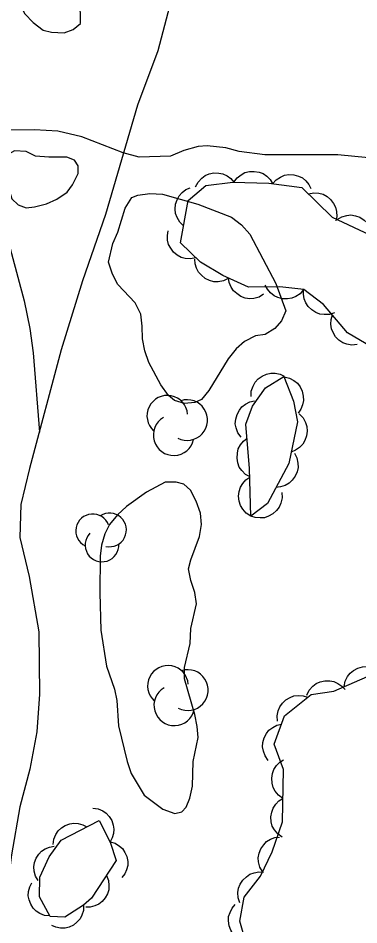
# Model space of a CAD drawing. Extents: x 282461 to 284471, y 5554090 to 5557646.
# Drawn here: x 283294.3 to 283320.7, y 5556355 to 5556425.4 of the extents above; entities that cross this region are included whole.
import ezdxf

# ---------------------------------------------------------------- set-up
doc = ezdxf.new("R2010")
doc.units = 0
for name, color, linetype in [('Niveau 2', 7, 'Continuous'), ('Niveau 22', 7, 'Continuous'), ('Niveau 44', 7, 'Continuous')]:
    doc.layers.add(name, color=color, linetype=linetype)

msp = doc.modelspace()

# ---------------------------------------------------------------- linework, layer by layer
at = {"layer": 'Niveau 2'}
for points in [[(283299.11, 5556425.87), (283298.92, 5556426.86), (283298.51, 5556427.49), (283297.86, 5556427.95), (283296.99, 5556428.23), (283296, 5556428.34), (283295.36, 5556428.1), (283294.55, 5556427.51), (283294.39, 5556427.04), (283294.45, 5556426.46), (283294.81, 5556425.77), (283295.46, 5556425.08), (283296.22, 5556424.5), (283296.86, 5556424.34), (283297.85, 5556424.29), (283298.54, 5556424.53), (283299.12, 5556425), (283299.11, 5556425.87)], [(283296.67, 5556414.62), (283295.62, 5556414.72), (283294.92, 5556415.06), (283293.99, 5556415.11), (283293.53, 5556414.87), (283293.19, 5556414.4), (283293.14, 5556413.88), (283293.38, 5556413.3), (283293.5, 5556412.32), (283293.8, 5556411.39), (283294.28, 5556410.93), (283294.92, 5556410.71), (283295.55, 5556410.77), (283296.48, 5556411.02), (283297.29, 5556411.37), (283298.1, 5556411.91), (283298.5, 5556412.49), (283298.95, 5556413.37), (283298.95, 5556413.95), (283298.65, 5556414.41), (283298.07, 5556414.63), (283296.67, 5556414.62)], [(283315.05, 5556402.69), (283314.71, 5556401.93), (283314.2, 5556401.34), (283313.45, 5556400.87), (283312.69, 5556400.75), (283311.83, 5556400.33), (283311.2, 5556399.74), (283310.57, 5556398.98), (283309.08, 5556396.52), (283308.51, 5556395.82), (283307.99, 5556395.58), (283307.18, 5556395.51), (283306.42, 5556395.74), (283305.95, 5556396.14), (283305.36, 5556396.95), (283304.41, 5556398.68), (283304.11, 5556399.6), (283303.92, 5556400.53), (283303.91, 5556401.52), (283303.79, 5556402.45), (283303.37, 5556403.31), (283302.02, 5556404.75), (283301.6, 5556405.56), (283301.3, 5556406.48), (283301.63, 5556407.94), (283302.03, 5556408.81), (283302.59, 5556410.68), (283303.1, 5556411.5), (283303.56, 5556411.68), (283304.49, 5556411.8), (283305.48, 5556411.76), (283308.22, 5556410.98), (283310.84, 5556409.96), (283311.61, 5556409.39), (283312.25, 5556408.64), (283314.27, 5556404.83), (283315.05, 5556402.69)], [(283307.67, 5556378.04), (283308.12, 5556379.96), (283307.99, 5556380.83), (283307.69, 5556381.76), (283307.5, 5556382.68), (283307.67, 5556383.38), (283308.35, 5556385.19), (283308.51, 5556386.12), (283308.44, 5556386.99), (283308.08, 5556387.92), (283307.66, 5556388.78), (283307.14, 5556389.24), (283306.55, 5556389.41), (283305.68, 5556389.4), (283304.24, 5556388.63), (283302.68, 5556387.51), (283301.99, 5556386.86), (283301.36, 5556386.1), (283301.02, 5556385.4), (283300.74, 5556384.52), (283300.64, 5556383.65), (283300.61, 5556380.8), (283300.7, 5556377.9), (283301.14, 5556375.12), (283301.75, 5556373.33), (283301.93, 5556372.46), (283302.07, 5556370.48), (283302.74, 5556367.7), (283303.04, 5556366.78), (283304.05, 5556365.11), (283305.51, 5556364.02), (283306.45, 5556363.68), (283306.97, 5556363.8), (283307.31, 5556364.16), (283307.6, 5556364.86), (283307.82, 5556365.79), (283307.85, 5556367.7), (283308.24, 5556369.57), (283308.17, 5556370.44), (283307.98, 5556371.36), (283307.2, 5556374.14), (283307.19, 5556375.01), (283307.63, 5556376.88), (283307.67, 5556378.04)]]:
    msp.add_lwpolyline(points, dxfattribs=at)
at = {"layer": 'Niveau 22'}
for points in [[(283287, 5556463.92), (283286.87, 5556461.77), (283286.89, 5556454.04), (283287.81, 5556447.5), (283287.97, 5556443.55), (283287.47, 5556438.21), (283287.45, 5556435.48), (283287.79, 5556431.59), (283288.97, 5556425.04), (283290.81, 5556416.35), (283292.9, 5556410.44), (283294.75, 5556403.49), (283295.19, 5556401.34), (283295.44, 5556399.43), (283295.93, 5556393.27)], [(283306.67, 5556428.82), (283305.11, 5556422.88), (283303.54, 5556418.67), (283301.06, 5556410.17), (283299.28, 5556405.03), (283297.62, 5556399.66), (283295.17, 5556390.45), (283294.5, 5556387.66), (283294.42, 5556385.1), (283295.15, 5556382.08), (283295.9, 5556377.79), (283295.94, 5556372.93), (283295.74, 5556370.02), (283295.19, 5556367.11), (283294.41, 5556364.19), (283293.76, 5556360.47), (283292.59, 5556351.16)], [(283323.85, 5556414.35), (283319.08, 5556414.81), (283313.43, 5556414.81), (283311.44, 5556415.08), (283310.39, 5556415.35), (283308.94, 5556415.51), (283308.24, 5556415.45), (283307.14, 5556415.14), (283306.1, 5556414.72), (283303.67, 5556414.64), (283302.44, 5556414.97), (283299.23, 5556416.21), (283297.36, 5556416.65), (283295.56, 5556416.75), (283293.35, 5556416.73)]]:
    msp.add_lwpolyline(points, dxfattribs=at)
at = {"layer": 'Niveau 44'}
for points in [[(283308.05, 5556412.33), (283308.24, 5556412.7), (283308.52, 5556413), (283308.78, 5556413.2), (283309.1, 5556413.33), (283309.47, 5556413.41), (283309.85, 5556413.39), (283310.17, 5556413.34), (283310.49, 5556413.19), (283310.79, 5556412.97), (283311.02, 5556412.7)], [(283311.02, 5556412.69), (283311.27, 5556413.03), (283311.59, 5556413.27), (283311.88, 5556413.43), (283312.22, 5556413.51), (283312.59, 5556413.53), (283312.97, 5556413.46), (283313.28, 5556413.36), (283313.57, 5556413.16), (283313.83, 5556412.89), (283314.02, 5556412.59)], [(283314.02, 5556412.56), (283314.29, 5556412.88), (283314.64, 5556413.09), (283314.94, 5556413.23), (283315.29, 5556413.28), (283315.66, 5556413.26), (283316.02, 5556413.15), (283316.33, 5556413.02), (283316.59, 5556412.8), (283316.83, 5556412.51), (283316.99, 5556412.19)], [(283322.16, 5556399.61), (283319.83, 5556400.98), (283317.97, 5556403.2), (283316.45, 5556404.35), (283314.59, 5556404.56), (283312.15, 5556404.53), (283310.17, 5556405.44), (283308.42, 5556406.47), (283306.89, 5556407.97), (283307.46, 5556411.26), (283308.85, 5556412.43), (283310.94, 5556412.69), (283313.73, 5556412.6), (283316.29, 5556412.28), (283318.63, 5556409.98), (283321.55, 5556408.61)], [(283307.12, 5556409.3), (283306.82, 5556409.59), (283306.62, 5556409.94), (283306.5, 5556410.25), (283306.47, 5556410.6), (283306.5, 5556410.97), (283306.63, 5556411.33), (283306.77, 5556411.63), (283307.01, 5556411.88), (283307.3, 5556412.11), (283307.63, 5556412.25)], [(283316.8, 5556411.78), (283317.21, 5556411.86), (283317.61, 5556411.83), (283317.93, 5556411.75), (283318.24, 5556411.58), (283318.52, 5556411.34), (283318.75, 5556411.03), (283318.91, 5556410.75), (283318.98, 5556410.4), (283319, 5556410.03), (283318.93, 5556409.68)], [(283319.02, 5556409.8), (283319.38, 5556410.01), (283319.77, 5556410.11), (283320.1, 5556410.15), (283320.44, 5556410.08), (283320.79, 5556409.96), (283321.11, 5556409.74), (283321.35, 5556409.52), (283321.54, 5556409.22), (283321.68, 5556408.88), (283321.73, 5556408.52)], [(283308.07, 5556406.82), (283307.66, 5556406.73), (283307.25, 5556406.77), (283306.93, 5556406.85), (283306.63, 5556407.02), (283306.34, 5556407.25), (283306.12, 5556407.56), (283305.95, 5556407.85), (283305.88, 5556408.19), (283305.86, 5556408.56), (283305.93, 5556408.92)], [(283310.58, 5556405.2), (283310.2, 5556405.02), (283309.8, 5556404.96), (283309.47, 5556404.95), (283309.13, 5556405.05), (283308.8, 5556405.21), (283308.5, 5556405.46), (283308.28, 5556405.69), (283308.12, 5556406.01), (283308.02, 5556406.36), (283307.99, 5556406.72)], [(283313.32, 5556403.99), (283312.97, 5556403.77), (283312.57, 5556403.67), (283312.25, 5556403.63), (283311.9, 5556403.69), (283311.55, 5556403.82), (283311.24, 5556404.04), (283310.99, 5556404.25), (283310.8, 5556404.54), (283310.66, 5556404.89), (283310.6, 5556405.24)], [(283316.43, 5556404.35), (283316.16, 5556404.03), (283315.82, 5556403.82), (283315.52, 5556403.68), (283315.17, 5556403.63), (283314.8, 5556403.64), (283314.43, 5556403.74), (283314.13, 5556403.86), (283313.86, 5556404.09), (283313.62, 5556404.37), (283313.45, 5556404.69)], [(283318.82, 5556402.55), (283318.43, 5556402.42), (283318.02, 5556402.41), (283317.69, 5556402.44), (283317.37, 5556402.57), (283317.06, 5556402.77), (283316.79, 5556403.05), (283316.6, 5556403.31), (283316.48, 5556403.64), (283316.41, 5556404), (283316.43, 5556404.36)], [(283320.58, 5556400.08), (283320.17, 5556400.04), (283319.77, 5556400.12), (283319.46, 5556400.22), (283319.17, 5556400.42), (283318.91, 5556400.69), (283318.72, 5556401.02), (283318.58, 5556401.31), (283318.54, 5556401.66), (283318.56, 5556402.03), (283318.66, 5556402.38)], [(283312.35, 5556396.05), (283312.37, 5556396.47), (283312.51, 5556396.86), (283312.66, 5556397.15), (283312.9, 5556397.41), (283313.2, 5556397.63), (283313.56, 5556397.78), (283313.88, 5556397.87), (283314.23, 5556397.85), (283314.6, 5556397.78), (283314.93, 5556397.63)], [(283312.33, 5556386.77), (283312.23, 5556390.47), (283311.95, 5556393.91), (283312.46, 5556395.3), (283313.46, 5556396.73), (283314.9, 5556397.61), (283315.65, 5556395.68), (283315.96, 5556394.09), (283315.28, 5556390.85), (283313.62, 5556387.75), (283312.33, 5556386.77)], [(283314.91, 5556397.58), (283315.32, 5556397.48), (283315.68, 5556397.28), (283315.94, 5556397.08), (283316.15, 5556396.79), (283316.32, 5556396.46), (283316.4, 5556396.08), (283316.43, 5556395.75), (283316.35, 5556395.4), (283316.22, 5556395.06), (283316.01, 5556394.76)], [(283311.57, 5556392.88), (283311.32, 5556393.22), (283311.19, 5556393.61), (283311.13, 5556393.93), (283311.16, 5556394.29), (283311.26, 5556394.64), (283311.45, 5556394.98), (283311.64, 5556395.25), (283311.93, 5556395.46), (283312.26, 5556395.63), (283312.61, 5556395.72)], [(283316.09, 5556394.71), (283316.38, 5556394.4), (283316.57, 5556394.04), (283316.68, 5556393.72), (283316.7, 5556393.37), (283316.65, 5556393), (283316.51, 5556392.64), (283316.36, 5556392.35), (283316.11, 5556392.1), (283315.8, 5556391.88), (283315.47, 5556391.74)], [(283312.28, 5556389.8), (283311.92, 5556390), (283311.63, 5556390.3), (283311.44, 5556390.57), (283311.32, 5556390.9), (283311.26, 5556391.27), (283311.29, 5556391.66), (283311.35, 5556391.98), (283311.53, 5556392.29), (283311.76, 5556392.58), (283312.04, 5556392.81)], [(283315.71, 5556391.66), (283315.91, 5556391.28), (283315.99, 5556390.88), (283316, 5556390.55), (283315.92, 5556390.2), (283315.78, 5556389.86), (283315.54, 5556389.55), (283315.31, 5556389.32), (283315, 5556389.15), (283314.64, 5556389.03), (283314.28, 5556388.99)], [(283312.33, 5556386.77), (283311.97, 5556387), (283311.71, 5556387.31), (283311.53, 5556387.59), (283311.43, 5556387.93), (283311.38, 5556388.3), (283311.44, 5556388.68), (283311.52, 5556389), (283311.71, 5556389.3), (283311.95, 5556389.58), (283312.25, 5556389.79)], [(283314.74, 5556388.6), (283314.76, 5556388.18), (283314.66, 5556387.78), (283314.54, 5556387.47), (283314.33, 5556387.19), (283314.05, 5556386.94), (283313.71, 5556386.76), (283313.4, 5556386.64), (283313.05, 5556386.62), (283312.67, 5556386.65), (283312.33, 5556386.77)], [(283312.82, 5556350.59), (283311.48, 5556355.32), (283311.81, 5556357.18), (283313.08, 5556358.82), (283313.99, 5556360.69), (283314.78, 5556363.02), (283314.86, 5556367.09), (283314.14, 5556369.06), (283314.94, 5556371.27), (283317.01, 5556372.92), (283318.76, 5556373.17), (283321.97, 5556374.57)], [(283319.58, 5556373.53), (283319.65, 5556373.94), (283319.84, 5556374.3), (283320.03, 5556374.57), (283320.3, 5556374.79), (283320.63, 5556374.96), (283321, 5556375.05), (283321.32, 5556375.1), (283321.67, 5556375.04), (283322.02, 5556374.92), (283322.32, 5556374.72)], [(283316.67, 5556372.87), (283316.86, 5556373.25), (283317.13, 5556373.55), (283317.39, 5556373.76), (283317.71, 5556373.89), (283318.07, 5556373.98), (283318.45, 5556373.97), (283318.78, 5556373.92), (283319.09, 5556373.77), (283319.4, 5556373.56), (283319.64, 5556373.3)], [(283314.4, 5556370.84), (283314.37, 5556371.26), (283314.45, 5556371.65), (283314.57, 5556371.96), (283314.78, 5556372.24), (283315.04, 5556372.5), (283315.38, 5556372.68), (283315.68, 5556372.81), (283316.03, 5556372.84), (283316.4, 5556372.82), (283316.74, 5556372.71)], [(283313.68, 5556367.8), (283313.44, 5556368.14), (283313.31, 5556368.52), (283313.24, 5556368.85), (283313.27, 5556369.2), (283313.37, 5556369.55), (283313.55, 5556369.89), (283313.74, 5556370.15), (283314.03, 5556370.36), (283314.36, 5556370.53), (283314.7, 5556370.62)], [(283314.82, 5556364.85), (283314.47, 5556365.09), (283314.23, 5556365.41), (283314.06, 5556365.7), (283313.98, 5556366.04), (283313.95, 5556366.41), (283314.02, 5556366.78), (283314.12, 5556367.1), (283314.32, 5556367.39), (283314.57, 5556367.65), (283314.87, 5556367.85)], [(283314.76, 5556361.85), (283314.42, 5556362.09), (283314.17, 5556362.41), (283314, 5556362.7), (283313.92, 5556363.04), (283313.89, 5556363.41), (283313.96, 5556363.79), (283314.06, 5556364.1), (283314.26, 5556364.39), (283314.51, 5556364.65), (283314.82, 5556364.85)], [(283300.08, 5556364.08), (283300.48, 5556364.03), (283300.85, 5556363.87), (283301.12, 5556363.7), (283301.35, 5556363.45), (283301.54, 5556363.14), (283301.65, 5556362.78), (283301.71, 5556362.47), (283301.68, 5556362.13), (283301.58, 5556361.78), (283301.41, 5556361.47)], [(283299.36, 5556356.56), (283297.9, 5556355.62), (283296.77, 5556355.67), (283295.94, 5556357.2), (283295.96, 5556358.73), (283296.7, 5556360.32), (283297.62, 5556361.6), (283300.57, 5556363.12), (283301.42, 5556361.45), (283301.9, 5556360.02), (283299.98, 5556357.09), (283299.36, 5556356.56)], [(283297.01, 5556361.28), (283297.06, 5556361.69), (283297.22, 5556362.05), (283297.38, 5556362.33), (283297.64, 5556362.56), (283297.94, 5556362.75), (283298.3, 5556362.86), (283298.61, 5556362.93), (283298.95, 5556362.89), (283299.3, 5556362.79), (283299.61, 5556362.63)], [(283313.24, 5556359.16), (283313.03, 5556359.52), (283312.94, 5556359.91), (283312.91, 5556360.24), (283312.98, 5556360.59), (283313.11, 5556360.93), (283313.33, 5556361.24), (283313.55, 5556361.49), (283313.85, 5556361.67), (283314.2, 5556361.8), (283314.56, 5556361.85)], [(283295.84, 5556358.47), (283295.63, 5556358.82), (283295.53, 5556359.21), (283295.5, 5556359.53), (283295.56, 5556359.86), (283295.68, 5556360.2), (283295.89, 5556360.51), (283296.1, 5556360.75), (283296.39, 5556360.93), (283296.73, 5556361.07), (283297.07, 5556361.13)], [(283301.41, 5556361.48), (283301.8, 5556361.37), (283302.14, 5556361.15), (283302.39, 5556360.95), (283302.57, 5556360.66), (283302.72, 5556360.33), (283302.78, 5556359.96), (283302.79, 5556359.64), (283302.7, 5556359.31), (283302.56, 5556358.98), (283302.34, 5556358.7)], [(283311.47, 5556356.74), (283311.34, 5556357.14), (283311.33, 5556357.55), (283311.37, 5556357.88), (283311.51, 5556358.2), (283311.71, 5556358.51), (283311.99, 5556358.77), (283312.25, 5556358.96), (283312.58, 5556359.08), (283312.95, 5556359.14), (283313.31, 5556359.12)], [(283296.74, 5556355.72), (283296.34, 5556355.76), (283295.97, 5556355.91), (283295.69, 5556356.08), (283295.46, 5556356.33), (283295.26, 5556356.63), (283295.14, 5556356.98), (283295.07, 5556357.29), (283295.09, 5556357.63), (283295.18, 5556357.98), (283295.35, 5556358.29)], [(283301.14, 5556358.86), (283301.29, 5556358.48), (283301.33, 5556358.09), (283301.32, 5556357.76), (283301.22, 5556357.44), (283301.04, 5556357.12), (283300.79, 5556356.85), (283300.55, 5556356.64), (283300.24, 5556356.5), (283299.88, 5556356.41), (283299.53, 5556356.41)], [(283299.36, 5556356.56), (283299.35, 5556356.15), (283299.23, 5556355.78), (283299.09, 5556355.49), (283298.85, 5556355.23), (283298.57, 5556355.01), (283298.23, 5556354.86), (283297.92, 5556354.77), (283297.58, 5556354.77), (283297.22, 5556354.84), (283296.9, 5556354.98)], [(283311.93, 5556353.72), (283311.54, 5556353.85), (283311.2, 5556354.09), (283310.96, 5556354.31), (283310.78, 5556354.61), (283310.65, 5556354.96), (283310.61, 5556355.34), (283310.61, 5556355.67), (283310.72, 5556356), (283310.88, 5556356.33), (283311.12, 5556356.61)]]:
    msp.add_lwpolyline(points, dxfattribs=at)
for centre, radius, start, end in [((283305.858, 5556394.551), 1.58, 5.07181, 227.75617), ((283307.395, 5556394.223), 1.58, 242.25031, 107.93891), ((283306.35, 5556393.05), 1.58, 120.40412, 347.8612), ((283300.069, 5556385.62), 1.31, 20.37311, 243.05747), ((283301.37, 5556385.694), 1.31, 257.55161, 123.24021), ((283300.791, 5556384.527), 1.31, 135.70542, 3.1625), ((283305.908, 5556373.581), 1.58, 5.07181, 227.75617), ((283307.445, 5556373.253), 1.58, 242.25031, 107.93891), ((283306.4, 5556372.08), 1.58, 120.40412, 347.8612)]:
    msp.add_arc(centre, radius, start, end, dxfattribs=at)

doc.saveas('drawing.dxf')
